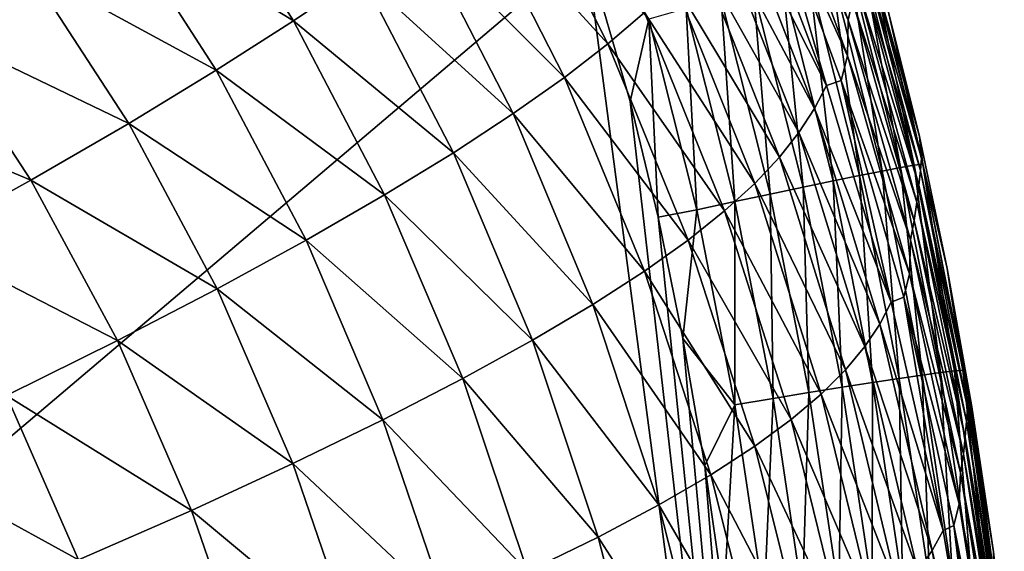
# Model space of a CAD drawing. Header units: metres. Extents: x -105 to 105, y -68 to 103.
# Tile 392 of 416: x 100.57 to 104.21, y 59.17 to 61.13. Entities that reach past the tile are written whole.
import ezdxf

# ---------------------------------------------------------------- set-up
doc = ezdxf.new("R2010")
doc.units = ezdxf.units.M
doc.layers.add('solid_FIT-BATH-150_SW0001_01', color=7, linetype='CONTINUOUS')

msp = doc.modelspace()

# ---------------------------------------------------------------- linework, layer by layer
at = {"layer": 'solid_FIT-BATH-150_SW0001_01'}
for points in [[(103.348816, 61.75433, 0.570906), (103.34919, 61.890427, 2.435521), (103.628838, 61.127171, 2.438822)], [(103.628838, 61.127171, 2.438822), (103.34919, 61.890427, 2.435521), (103.644722, 61.20224, 4.405601)], [(100.914017, 61.535019, -15.192744), (101.193733, 61.732265, -14.48056), (101.580612, 61.125263, -14.450786)], [(101.580612, 61.125263, -14.450786), (101.193733, 61.732265, -14.48056), (101.831093, 61.294632, -13.667667)], [(102.235687, 61.594601, -11.870992), (102.395012, 61.727222, -10.851461), (102.741989, 61.040432, -10.831758)], [(102.741989, 61.040432, -10.831758), (102.395012, 61.727222, -10.851461), (102.876755, 61.156109, -9.729807)], [(103.324173, 61.660915, -1.192296), (103.348816, 61.75433, 0.570906), (103.62603, 60.995529, 0.575122)], [(103.62603, 60.995529, 0.575122), (103.348816, 61.75433, 0.570906), (103.628838, 61.127171, 2.438822)], [(103.548279, 60.886021, -2.848838), (103.259491, 61.642338, -2.855727), (103.324173, 61.660915, -1.192296)], [(103.603325, 60.904957, -1.18691), (103.324173, 61.660915, -1.192296), (103.62603, 60.995529, 0.575122)], [(103.548279, 60.886021, -2.848838), (103.324173, 61.660915, -1.192296), (103.603325, 60.904957, -1.18691)], [(100.246071, 61.095692, -16.411564), (99.832565, 61.619225, -16.446104), (100.598656, 61.322666, -15.83527)], [(103.212944, 61.554276, -4.419901), (103.259491, 61.642338, -2.855727), (103.548279, 60.886021, -2.848838)], [(102.048622, 61.450798, -12.808753), (102.235687, 61.594601, -11.870992), (102.581444, 60.916229, -11.849047)], [(102.581444, 60.916229, -11.849047), (102.235687, 61.594601, -11.870992), (102.741989, 61.040432, -10.831758)], [(103.154007, 61.462509, -5.887357), (103.212944, 61.554276, -4.419901), (103.50412, 60.801003, -4.411428)], [(103.50412, 60.801003, -4.411428), (103.212944, 61.554276, -4.419901), (103.548279, 60.886021, -2.848838)], [(100.598656, 61.322666, -15.83527), (100.914017, 61.535019, -15.192744), (101.295174, 60.942516, -15.161418)], [(101.295174, 60.942516, -15.161418), (100.914017, 61.535019, -15.192744), (101.580612, 61.125263, -14.450786)], [(101.831093, 61.294632, -13.667667), (102.048622, 61.450798, -12.808753), (102.392357, 60.782429, -12.784655)], [(102.392357, 60.782429, -12.784655), (102.048622, 61.450798, -12.808753), (102.581444, 60.916229, -11.849047)], [(103.08007, 61.366158, -7.260118), (103.154007, 61.462509, -5.887357), (103.447159, 60.712917, -5.877144)], [(103.447159, 60.712917, -5.877144), (103.154007, 61.462509, -5.887357), (103.50412, 60.801003, -4.411428)], [(103.676376, 61.396549, 10.929085), (103.683105, 61.444164, 13.312275), (103.899902, 60.61795, 13.313323)], [(103.683105, 61.444164, 13.312275), (103.776459, 61.161526, 15.586898), (103.891769, 60.697353, 15.595638)], [(103.899902, 60.61795, 13.313323), (103.683105, 61.444164, 13.312275), (103.891769, 60.697353, 15.595638)], [(96.062462, 55.791603, 16.580244), (102.660873, 61.39254, 16.581371), (95.036903, 61.398209, 16.499418)], [(96.062462, 55.791603, 16.580244), (103.396858, 55.78376, 16.676132), (102.660873, 61.39254, 16.581371)], [(103.396858, 55.78376, 16.676132), (102.824051, 60.826836, 16.592342), (102.660873, 61.39254, 16.581371)], [(102.893044, 61.131618, 16.577473), (102.660873, 61.39254, 16.581371), (102.824051, 60.826836, 16.592342)], [(103.667763, 61.338619, 8.650281), (103.676376, 61.396549, 10.929085), (103.895264, 60.572636, 10.930305)], [(103.895264, 60.572636, 10.930305), (103.676376, 61.396549, 10.929085), (103.899902, 60.61795, 13.313323)], [(102.988533, 61.264332, -8.540204), (103.08007, 61.366158, -7.260118), (103.374725, 60.621052, -7.248032)], [(103.374725, 60.621052, -7.248032), (103.08007, 61.366158, -7.260118), (103.447159, 60.712917, -5.877144)], [(100.246071, 61.095692, -16.411564), (100.598656, 61.322666, -15.83527), (100.97287, 60.746338, -15.802927)], [(100.97287, 60.746338, -15.802927), (100.598656, 61.322666, -15.83527), (101.295174, 60.942516, -15.161418)], [(103.566444, 61.315292, 16.132156), (103.754395, 60.570171, 16.146362), (103.633125, 61.331913, 16.008257)], [(103.633125, 61.331913, 16.008257), (103.82209, 60.582867, 16.022516), (103.682686, 61.343445, 15.874384)], [(103.754395, 60.570171, 16.146362), (103.82209, 60.582867, 16.022516), (103.633125, 61.331913, 16.008257)], [(103.657394, 61.273205, 6.475901), (103.667763, 61.338619, 8.650281), (103.889252, 60.517437, 8.651695)], [(103.889252, 60.517437, 8.651695), (103.667763, 61.338619, 8.650281), (103.895264, 60.572636, 10.930305)], [(103.682686, 61.343445, 15.874384), (103.872406, 60.591515, 15.88867), (103.713615, 61.349483, 15.732121)], [(103.82209, 60.582867, 16.022516), (103.872406, 60.591515, 15.88867), (103.682686, 61.343445, 15.874384)], [(103.713615, 61.349483, 15.732121), (103.903786, 60.595798, 15.746406), (103.776459, 61.161526, 15.586898)], [(103.872406, 60.591515, 15.88867), (103.903786, 60.595798, 15.746406), (103.713615, 61.349483, 15.732121)], [(101.580612, 61.125263, -14.450786), (101.831093, 61.294632, -13.667667), (102.171928, 60.637951, -13.641571)], [(102.171928, 60.637951, -13.641571), (101.831093, 61.294632, -13.667667), (102.392357, 60.782429, -12.784655)], [(103.387909, 61.268433, 16.343702), (103.573097, 60.533916, 16.357729), (103.4842, 61.293999, 16.244499)], [(103.4842, 61.293999, 16.244499), (103.670876, 60.553749, 16.258629), (103.566444, 61.315292, 16.132156)], [(103.573097, 60.533916, 16.357729), (103.670876, 60.553749, 16.258629), (103.4842, 61.293999, 16.244499)], [(103.670876, 60.553749, 16.258629), (103.754395, 60.570171, 16.146362), (103.566444, 61.315292, 16.132156)], [(102.876755, 61.156109, -9.729807), (102.988533, 61.264332, -8.540204), (103.284172, 60.524696, -8.526136)], [(103.284172, 60.524696, -8.526136), (102.988533, 61.264332, -8.540204), (103.374725, 60.621052, -7.248032)], [(103.279121, 61.239002, 16.428185), (103.462616, 60.51099, 16.442085), (103.387909, 61.268433, 16.343702)], [(103.462616, 60.51099, 16.442085), (103.573097, 60.533916, 16.357729), (103.387909, 61.268433, 16.343702)], [(103.644722, 61.20224, 4.405601), (103.657394, 61.273205, 6.475901), (103.881798, 60.455009, 6.477626)], [(103.881798, 60.455009, 6.477626), (103.657394, 61.273205, 6.475901), (103.889252, 60.517437, 8.651695)], [(103.159355, 61.206116, 16.496361), (103.340981, 60.485283, 16.510115), (103.279121, 61.239002, 16.428185)], [(103.340981, 60.485283, 16.510115), (103.462616, 60.51099, 16.442085), (103.279121, 61.239002, 16.428185)], [(103.030151, 61.170185, 16.546652), (103.20977, 60.457111, 16.560234), (103.159355, 61.206116, 16.496361)], [(103.20977, 60.457111, 16.560234), (103.340981, 60.485283, 16.510115), (103.159355, 61.206116, 16.496361)], [(103.628838, 61.127171, 2.438822), (103.644722, 61.20224, 4.405601), (103.8722, 60.387218, 4.407809)], [(103.8722, 60.387218, 4.407809), (103.644722, 61.20224, 4.405601), (103.881798, 60.455009, 6.477626)], [(102.741989, 61.040432, -10.831758), (102.876755, 61.156109, -9.729807), (103.172806, 60.423096, -9.713678)], [(103.172806, 60.423096, -9.713678), (102.876755, 61.156109, -9.729807), (103.284172, 60.524696, -8.526136)], [(103.030151, 61.170185, 16.546652), (102.893044, 61.131618, 16.577473), (103.070518, 60.4268, 16.590862)], [(103.030151, 61.170185, 16.546652), (103.070518, 60.4268, 16.590862), (103.20977, 60.457111, 16.560234)], [(103.903786, 60.595798, 15.746406), (103.891769, 60.697353, 15.595638), (103.776459, 61.161526, 15.586898)], [(101.295174, 60.942516, -15.161418), (101.580612, 61.125263, -14.450786), (101.917625, 60.482018, -14.422935)], [(101.917625, 60.482018, -14.422935), (101.580612, 61.125263, -14.450786), (102.171928, 60.637951, -13.641571)], [(102.893044, 61.131618, 16.577473), (102.824051, 60.826836, 16.592342), (102.926712, 60.399933, 16.600361)], [(103.070518, 60.4268, 16.590862), (102.893044, 61.131618, 16.577473), (102.926712, 60.399933, 16.600361)], [(103.62603, 60.995529, 0.575122), (103.628838, 61.127171, 2.438822), (103.859413, 60.315468, 2.441711)], [(103.859413, 60.315468, 2.441711), (103.628838, 61.127171, 2.438822), (103.8722, 60.387218, 4.407809)], [(99.854774, 60.854759, -16.925138), (100.246071, 61.095692, -16.411564), (100.612022, 60.537029, -16.378841)], [(100.612022, 60.537029, -16.378841), (100.246071, 61.095692, -16.411564), (100.97287, 60.746338, -15.802927)], [(102.581444, 60.916229, -11.849047), (102.741989, 61.040432, -10.831758), (103.037842, 60.315319, -10.813549)], [(103.037842, 60.315319, -10.813549), (102.741989, 61.040432, -10.831758), (103.172806, 60.423096, -9.713678)], [(103.603325, 60.904957, -1.18691), (103.62603, 60.995529, 0.575122), (103.854752, 60.190453, 0.578845)], [(103.854752, 60.190453, 0.578845), (103.62603, 60.995529, 0.575122), (103.859413, 60.315468, 2.441711)], [(100.97287, 60.746338, -15.802927), (101.295174, 60.942516, -15.161418), (101.62735, 60.314392, -15.132176)], [(101.62735, 60.314392, -15.132176), (101.295174, 60.942516, -15.161418), (101.917625, 60.482018, -14.422935)], [(102.392357, 60.782429, -12.784655), (102.581444, 60.916229, -11.849047), (102.876434, 60.200401, -11.828793)], [(102.876434, 60.200401, -11.828793), (102.581444, 60.916229, -11.849047), (103.037842, 60.315319, -10.813549)], [(103.50412, 60.801003, -4.411428), (103.548279, 60.886021, -2.848838), (103.78717, 60.085468, -2.842669)], [(103.78717, 60.085468, -2.842669), (103.548279, 60.886021, -2.848838), (103.603325, 60.904957, -1.18691)], [(103.833878, 60.104259, -1.18212), (103.603325, 60.904957, -1.18691), (103.854752, 60.190453, 0.578845)], [(103.78717, 60.085468, -2.842669), (103.603325, 60.904957, -1.18691), (103.833878, 60.104259, -1.18212)], [(100.211052, 60.315037, -16.892756), (99.854774, 60.854759, -16.925138), (100.612022, 60.537029, -16.378841)], [(103.396858, 55.78376, 16.676132), (102.926712, 60.399933, 16.600361), (102.824051, 60.826836, 16.592342)], [(102.171928, 60.637951, -13.641571), (102.392357, 60.782429, -12.784655), (102.685783, 60.077374, -12.762457)], [(102.685783, 60.077374, -12.762457), (102.392357, 60.782429, -12.784655), (102.876434, 60.200401, -11.828793)], [(103.447159, 60.712917, -5.877144), (103.50412, 60.801003, -4.411428), (103.745209, 60.004852, -4.403802)], [(103.745209, 60.004852, -4.403802), (103.50412, 60.801003, -4.411428), (103.78717, 60.085468, -2.842669)], [(100.612022, 60.537029, -16.378841), (100.97287, 60.746338, -15.802927), (101.299103, 60.13493, -15.772783)], [(101.299103, 60.13493, -15.772783), (100.97287, 60.746338, -15.802927), (101.62735, 60.314392, -15.132176)], [(103.374725, 60.621052, -7.248032), (103.447159, 60.712917, -5.877144), (103.690086, 59.921745, -5.867919)], [(103.690086, 59.921745, -5.867919), (103.447159, 60.712917, -5.877144), (103.745209, 60.004852, -4.403802)], [(103.903786, 60.595798, 15.746406), (103.994705, 60.210052, 15.604593), (103.891769, 60.697353, 15.595638)], [(103.899902, 60.61795, 13.313323), (103.891769, 60.697353, 15.595638), (103.994705, 60.210052, 15.604593)], [(101.917625, 60.482018, -14.422935), (102.171928, 60.637951, -13.641571), (102.463043, 59.945278, -13.617591)], [(102.463043, 59.945278, -13.617591), (102.171928, 60.637951, -13.641571), (102.685783, 60.077374, -12.762457)], [(103.284172, 60.524696, -8.526136), (103.374725, 60.621052, -7.248032), (103.619087, 59.835602, -7.237093)], [(103.619087, 59.835602, -7.237093), (103.374725, 60.621052, -7.248032), (103.690086, 59.921745, -5.867919)], [(103.872406, 60.591515, 15.88867), (104.020676, 59.831684, 15.902539), (103.903786, 60.595798, 15.746406)], [(103.895264, 60.572636, 10.930305), (103.899902, 60.61795, 13.313323), (104.072426, 59.739098, 13.314229)], [(104.072426, 59.739098, 13.314229), (103.899902, 60.61795, 13.313323), (103.994705, 60.210052, 15.604593)], [(103.903786, 60.595798, 15.746406), (104.052345, 59.834522, 15.760272), (103.994705, 60.210052, 15.604593)], [(104.020676, 59.831684, 15.902539), (104.052345, 59.834522, 15.760272), (103.903786, 60.595798, 15.746406)], [(103.670876, 60.553749, 16.258629), (103.817154, 59.803616, 16.272371), (103.754395, 60.570171, 16.146362)], [(103.754395, 60.570171, 16.146362), (103.901505, 59.815987, 16.16017), (103.82209, 60.582867, 16.022516)], [(103.817154, 59.803616, 16.272371), (103.901505, 59.815987, 16.16017), (103.754395, 60.570171, 16.146362)], [(103.82209, 60.582867, 16.022516), (103.969872, 59.825424, 16.036366), (103.872406, 60.591515, 15.88867)], [(103.901505, 59.815987, 16.16017), (103.969872, 59.825424, 16.036366), (103.82209, 60.582867, 16.022516)], [(103.969872, 59.825424, 16.036366), (104.020676, 59.831684, 15.902539), (103.872406, 60.591515, 15.88867)], [(103.889252, 60.517437, 8.651695), (103.895264, 60.572636, 10.930305), (104.069611, 59.69693, 10.931351)], [(104.069611, 59.69693, 10.931351), (103.895264, 60.572636, 10.930305), (104.072426, 59.739098, 13.314229)], [(100.211052, 60.315037, -16.892756), (100.612022, 60.537029, -16.378841), (100.931129, 59.943768, -16.34837)], [(100.931129, 59.943768, -16.34837), (100.612022, 60.537029, -16.378841), (101.299103, 60.13493, -15.772783)], [(103.172806, 60.423096, -9.713678), (103.284172, 60.524696, -8.526136), (103.529518, 59.745869, -8.513399)], [(103.529518, 59.745869, -8.513399), (103.284172, 60.524696, -8.526136), (103.619087, 59.835602, -7.237093)], [(103.462616, 60.51099, 16.442085), (103.606796, 59.771027, 16.455639), (103.573097, 60.533916, 16.357729)], [(103.573097, 60.533916, 16.357729), (103.718391, 59.788548, 16.371387), (103.670876, 60.553749, 16.258629)], [(103.606796, 59.771027, 16.455639), (103.718391, 59.788548, 16.371387), (103.573097, 60.533916, 16.357729)], [(103.718391, 59.788548, 16.371387), (103.817154, 59.803616, 16.272371), (103.670876, 60.553749, 16.258629)], [(103.20977, 60.457111, 16.560234), (103.351402, 59.729576, 16.573519), (103.340981, 60.485283, 16.510115)], [(103.340981, 60.485283, 16.510115), (103.48394, 59.751289, 16.523542), (103.462616, 60.51099, 16.442085)], [(103.351402, 59.729576, 16.573519), (103.48394, 59.751289, 16.523542), (103.340981, 60.485283, 16.510115)], [(103.48394, 59.751289, 16.523542), (103.606796, 59.771027, 16.455639), (103.462616, 60.51099, 16.442085)], [(103.881798, 60.455009, 6.477626), (103.889252, 60.517437, 8.651695), (104.065872, 59.645508, 8.652901)], [(104.065872, 59.645508, 8.652901), (103.889252, 60.517437, 8.651695), (104.069611, 59.69693, 10.931351)], [(101.62735, 60.314392, -15.132176), (101.917625, 60.482018, -14.422935), (102.20562, 59.803383, -14.397406)], [(102.20562, 59.803383, -14.397406), (101.917625, 60.482018, -14.422935), (102.463043, 59.945278, -13.617591)], [(103.20977, 60.457111, 16.560234), (103.070518, 60.4268, 16.590862), (103.210754, 59.706135, 16.603987)], [(103.20977, 60.457111, 16.560234), (103.210754, 59.706135, 16.603987), (103.351402, 59.729576, 16.573519)], [(103.8722, 60.387218, 4.407809), (103.881798, 60.455009, 6.477626), (104.060966, 59.587269, 6.479099)], [(104.060966, 59.587269, 6.479099), (103.881798, 60.455009, 6.477626), (104.065872, 59.645508, 8.652901)], [(103.070518, 60.4268, 16.590862), (102.926712, 60.399933, 16.600361), (103.018234, 59.951683, 16.608555)], [(103.210754, 59.706135, 16.603987), (103.070518, 60.4268, 16.590862), (103.018234, 59.951683, 16.608555)], [(103.037842, 60.315319, -10.813549), (103.172806, 60.423096, -9.713678), (103.418663, 59.651939, -9.699088)], [(103.418663, 59.651939, -9.699088), (103.172806, 60.423096, -9.713678), (103.529518, 59.745869, -8.513399)], [(103.396858, 55.78376, 16.676132), (103.018234, 59.951683, 16.608555), (102.926712, 60.399933, 16.600361)], [(103.859413, 60.315468, 2.441711), (103.8722, 60.387218, 4.407809), (104.054062, 59.523956, 4.409702)], [(104.054062, 59.523956, 4.409702), (103.8722, 60.387218, 4.407809), (104.060966, 59.587269, 6.479099)], [(100.521767, 59.741158, -16.8626), (100.211052, 60.315037, -16.892756), (100.931129, 59.943768, -16.34837)], [(101.299103, 60.13493, -15.772783), (101.62735, 60.314392, -15.132176), (101.911339, 59.651386, -15.105436)], [(101.911339, 59.651386, -15.105436), (101.62735, 60.314392, -15.132176), (102.20562, 59.803383, -14.397406)], [(102.876434, 60.200401, -11.828793), (103.037842, 60.315319, -10.813549), (103.283684, 59.553005, -10.797102)], [(103.283684, 59.553005, -10.797102), (103.037842, 60.315319, -10.813549), (103.418663, 59.651939, -9.699088)], [(103.854752, 60.190453, 0.578845), (103.859413, 60.315468, 2.441711), (104.043976, 59.456921, 2.444205)], [(104.043976, 59.456921, 2.444205), (103.859413, 60.315468, 2.441711), (104.054062, 59.523956, 4.409702)], [(102.685783, 60.077374, -12.762457), (102.876434, 60.200401, -11.828793), (103.121712, 59.448204, -11.810539)], [(103.121712, 59.448204, -11.810539), (102.876434, 60.200401, -11.828793), (103.283684, 59.553005, -10.797102)], [(104.052345, 59.834522, 15.760272), (104.085663, 59.698574, 15.613769), (103.994705, 60.210052, 15.604593)], [(104.072426, 59.739098, 13.314229), (103.994705, 60.210052, 15.604593), (104.085663, 59.698574, 15.613769)], [(103.833878, 60.104259, -1.18212), (103.854752, 60.190453, 0.578845), (104.03804, 59.340794, 0.58208)], [(104.03804, 59.340794, 0.58208), (103.854752, 60.190453, 0.578845), (104.043976, 59.456921, 2.444205)], [(100.931129, 59.943768, -16.34837), (101.299103, 60.13493, -15.772783), (101.578117, 59.489075, -15.745268)], [(101.578117, 59.489075, -15.745268), (101.299103, 60.13493, -15.772783), (101.911339, 59.651386, -15.105436)], [(103.745209, 60.004852, -4.403802), (103.78717, 60.085468, -2.842669), (103.979057, 59.242374, -2.837243)], [(103.979057, 59.242374, -2.837243), (103.78717, 60.085468, -2.842669), (103.833878, 60.104259, -1.18212)], [(104.018837, 59.260551, -1.17793), (103.833878, 60.104259, -1.18212), (104.03804, 59.340794, 0.58208)], [(103.979057, 59.242374, -2.837243), (103.833878, 60.104259, -1.18212), (104.018837, 59.260551, -1.17793)], [(102.463043, 59.945278, -13.617591), (102.685783, 60.077374, -12.762457), (102.929893, 59.336681, -12.742503)], [(102.929893, 59.336681, -12.742503), (102.685783, 60.077374, -12.762457), (103.121712, 59.448204, -11.810539)], [(103.690086, 59.921745, -5.867919), (103.745209, 60.004852, -4.403802), (103.939041, 59.167549, -4.397068)], [(103.939041, 59.167549, -4.397068), (103.745209, 60.004852, -4.403802), (103.979057, 59.242374, -2.837243)], [(100.521767, 59.741158, -16.8626), (100.931129, 59.943768, -16.34837), (101.204132, 59.316433, -16.320583)], [(101.204132, 59.316433, -16.320583), (100.931129, 59.943768, -16.34837), (101.578117, 59.489075, -15.745268)], [(102.20562, 59.803383, -14.397406), (102.463043, 59.945278, -13.617591), (102.70536, 59.217583, -13.596097)], [(102.70536, 59.217583, -13.596097), (102.463043, 59.945278, -13.617591), (102.929893, 59.336681, -12.742503)], [(103.396858, 55.78376, 16.676132), (103.09919, 59.482365, 16.616913), (103.018234, 59.951683, 16.608555)], [(103.210754, 59.706135, 16.603987), (103.018234, 59.951683, 16.608555), (103.09919, 59.482365, 16.616913)], [(103.619087, 59.835602, -7.237093), (103.690086, 59.921745, -5.867919), (103.885551, 59.090752, -5.859755)], [(103.885551, 59.090752, -5.859755), (103.690086, 59.921745, -5.867919), (103.939041, 59.167549, -4.397068)], [(103.529518, 59.745869, -8.513399), (103.619087, 59.835602, -7.237093), (103.815857, 59.011574, -7.227406)], [(103.815857, 59.011574, -7.227406), (103.619087, 59.835602, -7.237093), (103.885551, 59.090752, -5.859755)], [(103.969872, 59.825424, 16.036366), (104.082939, 59.069595, 16.049652), (104.020676, 59.831684, 15.902539)], [(104.020676, 59.831684, 15.902539), (104.134064, 59.073906, 15.915838), (104.052345, 59.834522, 15.760272)], [(104.082939, 59.069595, 16.049652), (104.134064, 59.073906, 15.915838), (104.020676, 59.831684, 15.902539)], [(104.052345, 59.834522, 15.760272), (104.165932, 59.075573, 15.773563), (104.085663, 59.698574, 15.613769)], [(104.134064, 59.073906, 15.915838), (104.165932, 59.075573, 15.773563), (104.052345, 59.834522, 15.760272)], [(101.911339, 59.651386, -15.105436), (102.20562, 59.803383, -14.397406), (102.445473, 59.090229, -14.374596)], [(102.445473, 59.090229, -14.374596), (102.20562, 59.803383, -14.397406), (102.70536, 59.217583, -13.596097)], [(103.718391, 59.788548, 16.371387), (103.829865, 59.042583, 16.384525), (103.817154, 59.803616, 16.272371)], [(103.817154, 59.803616, 16.272371), (103.929253, 59.053753, 16.285578), (103.901505, 59.815987, 16.16017)], [(103.829865, 59.042583, 16.384525), (103.929253, 59.053753, 16.285578), (103.817154, 59.803616, 16.272371)], [(103.901505, 59.815987, 16.16017), (104.014137, 59.062817, 16.173426), (103.969872, 59.825424, 16.036366)], [(103.929253, 59.053753, 16.285578), (104.014137, 59.062817, 16.173426), (103.901505, 59.815987, 16.16017)], [(104.014137, 59.062817, 16.173426), (104.082939, 59.069595, 16.049652), (103.969872, 59.825424, 16.036366)], [(103.48394, 59.751289, 16.523542), (103.593925, 59.014626, 16.536493), (103.606796, 59.771027, 16.455639)], [(103.593925, 59.014626, 16.536493), (103.71756, 59.02948, 16.468693), (103.606796, 59.771027, 16.455639)], [(103.606796, 59.771027, 16.455639), (103.71756, 59.02948, 16.468693), (103.718391, 59.788548, 16.371387)], [(103.71756, 59.02948, 16.468693), (103.829865, 59.042583, 16.384525), (103.718391, 59.788548, 16.371387)], [(100.06958, 59.527542, -17.319275), (100.521767, 59.741158, -16.8626), (100.787628, 59.133533, -16.83511)], [(100.787628, 59.133533, -16.83511), (100.521767, 59.741158, -16.8626), (101.204132, 59.316433, -16.320583)], [(103.351402, 59.729576, 16.573519), (103.210754, 59.706135, 16.603987), (103.319016, 58.980385, 16.616682)], [(103.351402, 59.729576, 16.573519), (103.319016, 58.980385, 16.616682), (103.460548, 58.998199, 16.586351)], [(103.351402, 59.729576, 16.573519), (103.460548, 58.998199, 16.586351), (103.48394, 59.751289, 16.523542)], [(103.418663, 59.651939, -9.699088), (103.529518, 59.745869, -8.513399), (103.727234, 58.929611, -8.502122)], [(103.460548, 58.998199, 16.586351), (103.593925, 59.014626, 16.536493), (103.48394, 59.751289, 16.523542)], [(103.727234, 58.929611, -8.502122), (103.529518, 59.745869, -8.513399), (103.815857, 59.011574, -7.227406)], [(104.069611, 59.69693, 10.931351), (104.072426, 59.739098, 13.314229), (104.205139, 58.810379, 13.314997)], [(104.072426, 59.739098, 13.314229), (104.085663, 59.698574, 15.613769), (104.164894, 59.162594, 15.623104)], [(104.205139, 58.810379, 13.314997), (104.072426, 59.739098, 13.314229), (104.164894, 59.162594, 15.623104)], [(103.210754, 59.706135, 16.603987), (103.09919, 59.482365, 16.616913), (103.170166, 58.992393, 16.625416)], [(103.319016, 58.980385, 16.616682), (103.210754, 59.706135, 16.603987), (103.170166, 58.992393, 16.625416)], [(104.065872, 59.645508, 8.652901), (104.069611, 59.69693, 10.931351), (104.20385, 58.772182, 10.932233)], [(104.20385, 58.772182, 10.932233), (104.069611, 59.69693, 10.931351), (104.205139, 58.810379, 13.314997)], [(104.165932, 59.075573, 15.773563), (104.164894, 59.162594, 15.623104), (104.085663, 59.698574, 15.613769)], [(101.578117, 59.489075, -15.745268), (101.911339, 59.651386, -15.105436), (102.14798, 58.954277, -15.081611)], [(102.14798, 58.954277, -15.081611), (101.911339, 59.651386, -15.105436), (102.445473, 59.090229, -14.374596)], [(103.283684, 59.553005, -10.797102), (103.418663, 59.651939, -9.699088), (103.61692, 58.844395, -9.686192)], [(103.61692, 58.844395, -9.686192), (103.418663, 59.651939, -9.699088), (103.727234, 58.929611, -8.502122)], [(104.060966, 59.587269, 6.479099), (104.065872, 59.645508, 8.652901), (104.202026, 58.725548, 8.653913)], [(104.202026, 58.725548, 8.653913), (104.065872, 59.645508, 8.652901), (104.20385, 58.772182, 10.932233)], [(104.054062, 59.523956, 4.409702), (104.060966, 59.587269, 6.479099), (104.19928, 58.672665, 6.480334)], [(104.19928, 58.672665, 6.480334), (104.060966, 59.587269, 6.479099), (104.202026, 58.725548, 8.653913)], [(103.121712, 59.448204, -11.810539), (103.283684, 59.553005, -10.797102), (103.482056, 58.755219, -10.782597)], [(103.482056, 58.755219, -10.782597), (103.283684, 59.553005, -10.797102), (103.61692, 58.844395, -9.686192)], [(100.327118, 58.940605, -17.292662), (100.06958, 59.527542, -17.319275), (100.787628, 59.133533, -16.83511)], [(104.043976, 59.456921, 2.444205), (104.054062, 59.523956, 4.409702), (104.194649, 58.61512, 4.411298)], [(104.194649, 58.61512, 4.411298), (104.054062, 59.523956, 4.409702), (104.19928, 58.672665, 6.480334)], [(101.204132, 59.316433, -16.320583), (101.578117, 59.489075, -15.745268), (101.81073, 58.809441, -15.720803)], [(101.81073, 58.809441, -15.720803), (101.578117, 59.489075, -15.745268), (102.14798, 58.954277, -15.081611)], [(103.396858, 55.78376, 16.676132), (103.170166, 58.992393, 16.625416), (103.09919, 59.482365, 16.616913)], [(102.929893, 59.336681, -12.742503), (103.121712, 59.448204, -11.810539), (103.319756, 58.661331, -11.794487)], [(103.319756, 58.661331, -11.794487), (103.121712, 59.448204, -11.810539), (103.482056, 58.755219, -10.782597)], [(104.03804, 59.340794, 0.58208), (104.043976, 59.456921, 2.444205), (104.186859, 58.554153, 2.44632)], [(104.186859, 58.554153, 2.44632), (104.043976, 59.456921, 2.444205), (104.194649, 58.61512, 4.411298)], [(102.70536, 59.217583, -13.596097), (102.929893, 59.336681, -12.742503), (103.127121, 58.561989, -12.725011)], [(103.127121, 58.561989, -12.725011), (102.929893, 59.336681, -12.742503), (103.319756, 58.661331, -11.794487)], [(104.018837, 59.260551, -1.17793), (104.03804, 59.340794, 0.58208), (104.180092, 58.449104, 0.584842)], [(104.180092, 58.449104, 0.584842), (104.03804, 59.340794, 0.58208), (104.186859, 58.554153, 2.44632)], [(100.787628, 59.133533, -16.83511), (101.204132, 59.316433, -16.320583), (101.431808, 58.655579, -16.295914)], [(101.431808, 58.655579, -16.295914), (101.204132, 59.316433, -16.320583), (101.81073, 58.809441, -15.720803)], [(104.128136, 58.359291, -2.832569), (103.979057, 59.242374, -2.837243), (104.018837, 59.260551, -1.17793)], [(104.162361, 58.376362, -1.174335), (104.018837, 59.260551, -1.17793), (104.180092, 58.449104, 0.584842)], [(104.128136, 58.359291, -2.832569), (104.018837, 59.260551, -1.17793), (104.162361, 58.376362, -1.174335)], [(102.445473, 59.090229, -14.374596), (102.70536, 59.217583, -13.596097), (102.901276, 58.456436, -13.577319)], [(102.901276, 58.456436, -13.577319), (102.70536, 59.217583, -13.596097), (103.127121, 58.561989, -12.725011)], [(103.939041, 59.167549, -4.397068), (103.979057, 59.242374, -2.837243), (104.128136, 58.359291, -2.832569)], [(103.885551, 59.090752, -5.859755), (103.939041, 59.167549, -4.397068), (104.089783, 58.291618, -4.39125)], [(104.089783, 58.291618, -4.39125), (103.939041, 59.167549, -4.397068), (104.128136, 58.359291, -2.832569)]]:
    msp.add_3dface(points, dxfattribs=at)

doc.saveas('drawing.dxf')
